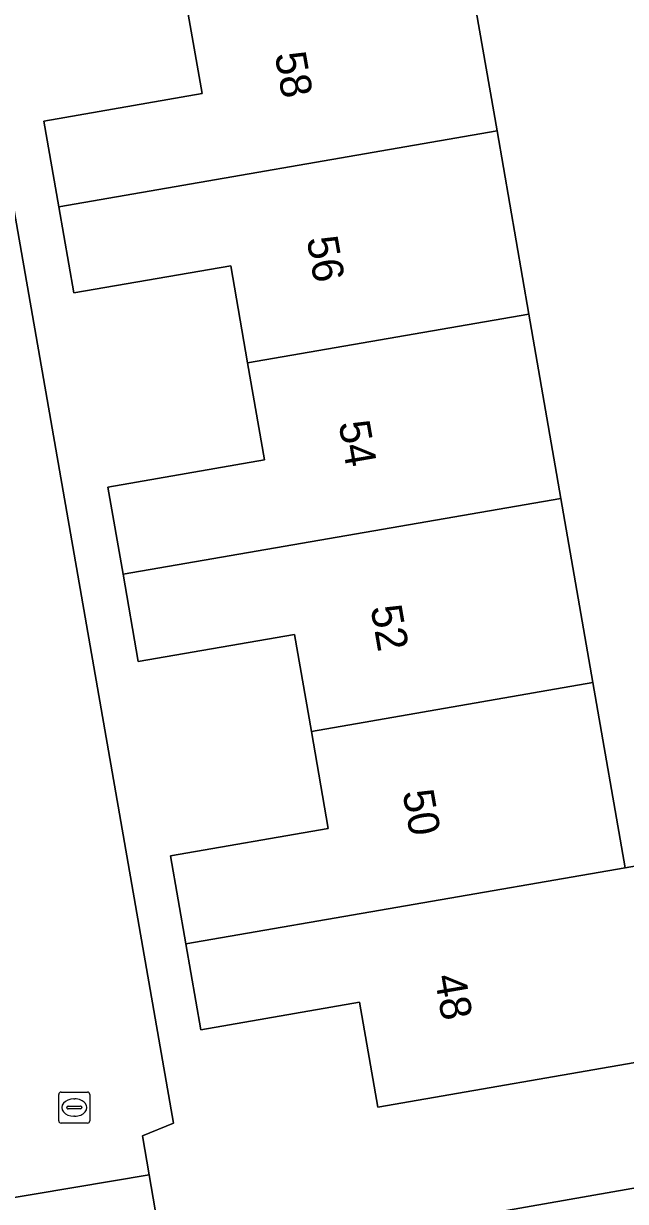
# Model space of a CAD drawing. Extents: x 162879 to 165540, y 384011 to 385181.
# Drawn here: x 164538.03 to 164557.43, y 384302.67 to 384340.62 of the extents above; entities that cross this region are included whole.
import ezdxf

# ---------------------------------------------------------------- set-up
doc = ezdxf.new("R2010")
doc.units = 0
for name, color, linetype in [('IMGEO_Erf', 7, 'Continuous'), ('IMGEO_Kolk', 7, 'Continuous'), ('IMGEO_Pand', 7, 'Continuous'), ('IMGEO_Pand_nummerreeks', 7, 'Continuous'), ('IMGEO_Voetpad_open', 7, 'Continuous')]:
    doc.layers.add(name, color=color, linetype=linetype)

msp = doc.modelspace()

# ---------------------------------------------------------------- linework, layer by layer
at = {"layer": 'IMGEO_Erf'}
for points in [[(164566.149, 384307.752), (164552.678, 384385.749), (164551.262, 384385.507), (164550.754, 384388.483), (164552.17, 384388.725), (164551.626, 384391.809), (164544.027, 384390.468), (164545.085, 384384.377), (164546.112, 384378.468), (164547.133, 384372.589), (164548.155, 384366.711), (164549.183, 384360.791), (164550.21, 384354.882), (164551.239, 384348.958), (164552.266, 384343.047), (164553.289, 384337.16), (164554.314, 384331.262), (164555.346, 384325.321), (164556.377, 384319.386), (164557.414, 384313.419), (164560.37, 384313.929)], [(164532.656, 384363.578), (164542.86, 384305.194), (164541.858, 384304.785), (164542.076, 384303.524), (164542.531, 384300.894)], [(164558.482, 384307.277), (164549.442, 384305.706), (164548.854, 384309.092), (164543.741, 384308.203), (164543.259, 384310.974), (164542.768, 384313.801), (164547.847, 384314.684), (164547.304, 384317.812), (164546.76, 384320.941), (164541.724, 384320.066), (164541.236, 384322.875), (164540.748, 384325.684), (164545.793, 384326.56), (164545.249, 384329.69), (164544.705, 384332.818), (164539.647, 384331.939), (164539.165, 384334.71), (164538.684, 384337.48), (164543.784, 384338.366), (164543.243, 384341.482)], [(164543.678, 384300.64), (164566.746, 384304.692)]]:
    msp.add_lwpolyline(points, dxfattribs=at)
at = {"layer": 'IMGEO_Kolk'}
for p, q in [((164539.165, 384305.268), (164539.165, 384306.12)), ((164539.24, 384306.194), (164540.092, 384306.194)), ((164540.166, 384306.12), (164540.166, 384305.268)), ((164539.467, 384305.737), (164539.865, 384305.737)), ((164539.653, 384305.974), (164539.678, 384305.974)), ((164539.424, 384305.688), (164539.424, 384305.7)), ((164539.862, 384305.651), (164539.464, 384305.651)), ((164539.676, 384305.414), (164539.651, 384305.414)), ((164539.908, 384305.7), (164539.908, 384305.688)), ((164540.092, 384305.194), (164539.24, 384305.194))]:
    msp.add_line(p, q, dxfattribs=at)
for points in [[(164539.165, 384305.268), (164539.165, 384306.12)], [(164539.24, 384306.194), (164540.092, 384306.194)], [(164540.166, 384306.12), (164540.166, 384305.268)], [(164540.092, 384305.194), (164539.24, 384305.194)]]:
    msp.add_lwpolyline(points, dxfattribs=at)
for centre, radius, start, end in [((164539.242, 384306.118), 0.0765, 91.552, 178.448), ((164539.242, 384306.118), 0.0765, 91.552, 178.448), ((164540.09, 384306.118), 0.0765, 1.552, 88.448), ((164540.09, 384306.118), 0.0765, 1.552, 88.448), ((164539.464, 384305.697), 0.0403, 85.8775, 175.7526), ((164539.869, 384305.699), 0.0386, 1.7309, 96.639), ((164539.461, 384305.687), 0.0366, 178.938, 274.7102), ((164539.865, 384305.694), 0.043, 264.8664, 352.4533), ((164539.242, 384305.27), 0.0765, 181.552, 268.448), ((164539.242, 384305.27), 0.0765, 181.552, 268.448), ((164540.09, 384305.27), 0.0765, 271.552, 358.448), ((164540.09, 384305.27), 0.0765, 271.552, 358.448)]:
    msp.add_arc(centre, radius, start, end, dxfattribs=at)
for centre, major_axis, ratio, start_param, end_param in [((164539.652, 384305.694), (-0.387, 0.002), 0.722429, 4.712389, 7.853982), ((164539.677, 384305.694), (-0.39, 0.002), 0.717154, 1.570796, 4.712389)]:
    msp.add_ellipse(centre, major_axis=major_axis, ratio=ratio, start_param=start_param, end_param=end_param, dxfattribs=at)
at = {"layer": 'IMGEO_Pand'}
for points in [[(164543.243, 384341.482), (164543.784, 384338.366), (164538.684, 384337.48), (164539.165, 384334.71), (164553.289, 384337.16), (164552.266, 384343.047)], [(164554.314, 384331.262), (164553.289, 384337.16), (164539.165, 384334.71), (164539.647, 384331.939), (164544.705, 384332.818), (164545.249, 384329.69)], [(164554.314, 384331.262), (164545.249, 384329.69), (164545.793, 384326.56), (164540.748, 384325.684), (164541.236, 384322.875), (164555.346, 384325.321)], [(164555.346, 384325.321), (164541.236, 384322.875), (164541.724, 384320.066), (164546.76, 384320.941), (164547.304, 384317.812), (164556.377, 384319.386)], [(164543.259, 384310.974), (164557.414, 384313.419), (164556.377, 384319.386), (164547.304, 384317.812), (164547.847, 384314.684), (164542.768, 384313.801)], [(164543.259, 384310.974), (164543.741, 384308.203), (164548.854, 384309.092), (164549.442, 384305.706), (164558.482, 384307.277), (164561.436, 384307.79), (164560.37, 384313.929), (164557.414, 384313.419)]]:
    msp.add_lwpolyline(points, close=True, dxfattribs=at)
at = {"layer": 'IMGEO_Voetpad_open'}
for points in [[(164490.773, 384312.183), (164492.169, 384312.43), (164492.149, 384312.57), (164490.966, 384319.254), (164532.992, 384326.57), (164534.171, 384319.915), (164535.772, 384310.976), (164537.143, 384302.704), (164542.076, 384303.524), (164541.858, 384304.785), (164542.86, 384305.194), (164532.656, 384363.578)], [(164608.219, 384315.089), (164605.146, 384314.583), (164567.497, 384307.988), (164566.149, 384307.752), (164566.746, 384304.692), (164543.678, 384300.64), (164542.816, 384300.508), (164542.531, 384300.894), (164542.076, 384303.524), (164537.143, 384302.704), (164501.4, 384296.463), (164501.53, 384295.716), (164495.216, 384294.638), (164487.071, 384293.338), (164482.627, 384292.563)]]:
    msp.add_lwpolyline(points, dxfattribs=at)

# ---------------------------------------------------------------- texts
at = {"layer": 'IMGEO_Pand_nummerreeks'}
for s, p in [('58', (164546.122, 384339.632)), ('56', (164547.15, 384333.693)), ('54', (164548.18, 384327.75)), ('52', (164549.21, 384321.81)), ('50', (164550.24, 384315.861)), ('48', (164551.27, 384309.918))]:
    msp.add_text(s, height=1, rotation=279.8288, dxfattribs=at).set_placement(p)

doc.saveas('drawing.dxf')
